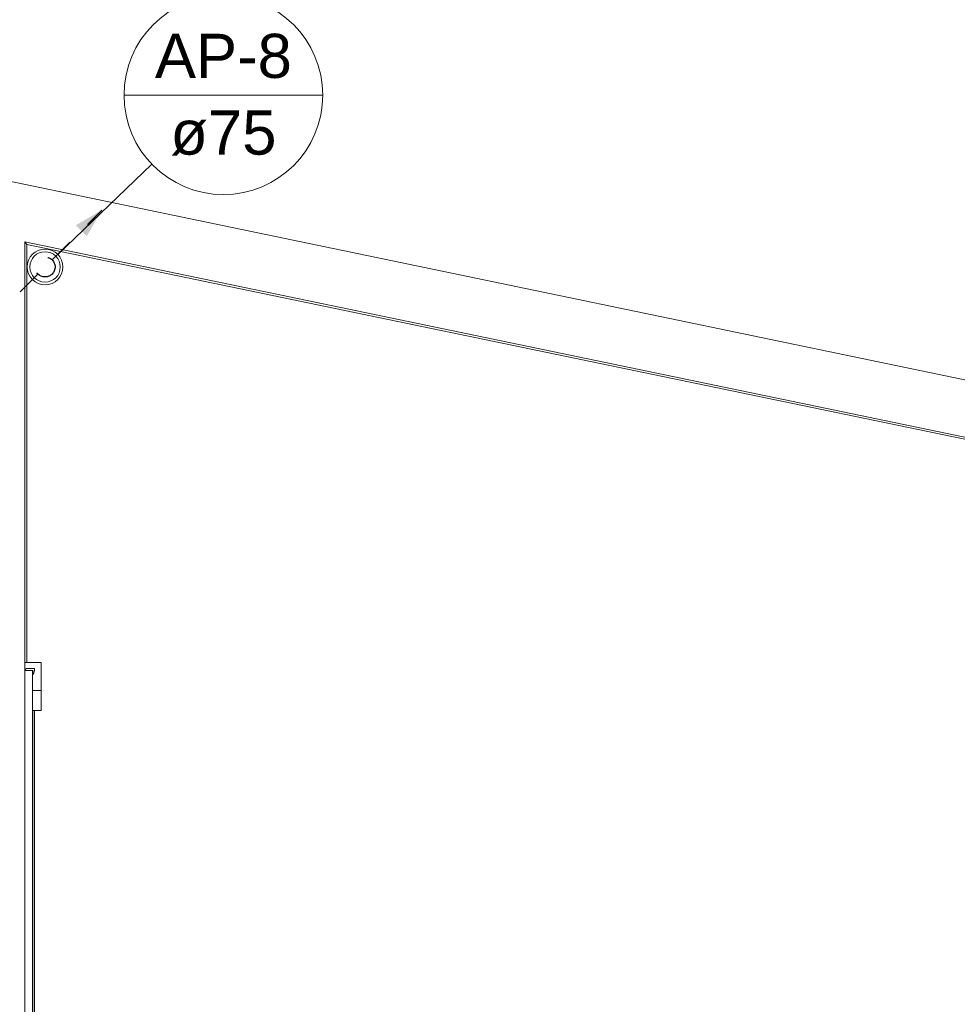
# Model space of a CAD drawing. Header units: millimetres. Extents: x 567 to 934, y -1 to 364.
# Tile 303 of 656: x 671.85 to 676.52, y 224.63 to 229.54. Entities that reach past the tile are written whole.
import ezdxf

# ---------------------------------------------------------------- set-up
doc = ezdxf.new("R2010")
doc.units = ezdxf.units.MM
doc.header["$MEASUREMENT"] = 0
doc.linetypes.add('JIS_02_1.2', pattern=[0.25, 0.125, -0.125])
doc.linetypes.add('NULL', pattern=[0])
for name, color, linetype, lineweight in [('AP-Condutos', 14, 'JIS_02_1.2', 25), ('AP-Indicação coluna', 14, 'Continuous', 13), ('Simbolos', 14, 'Continuous', 20), ('Simbolos_int', 14, 'Continuous', 15)]:
    doc.layers.add(name, color=color, linetype=linetype, lineweight=lineweight)
doc.layers.add('ARQ FINA', color=8, linetype='Continuous')
doc.styles.add('Arial', font='arial.ttf')

msp = doc.modelspace()

# ---------------------------------------------------------------- hatches: boundary and pattern name
at = {"layer": 'AP-Condutos', "linetype": 'Continuous'}
msp.add_hatch(color=151, dxfattribs=at).paths.add_polyline_path([(672.2544, 228.5871), (672.1245, 228.5121), (672.1794, 228.4572)])

# ---------------------------------------------------------------- linework, layer by layer
at = {"layer": 'AP-Condutos'}
for points in [[(672.0069, 228.3396), (672.2544, 228.5871)], [(671.9362, 228.2689), (671.6888, 228.0214)]]:
    msp.add_lwpolyline(points, dxfattribs=at)
msp.add_circle((671.9716, 228.3042), 0.05, dxfattribs=at)
msp.add_circle((671.9716, 228.3042), 0.05, dxfattribs=at)
at = {"layer": 'AP-Indicação coluna'}
for p, q in [((672.3653, 229.1609), (673.3566, 229.1609)), ((672.504, 228.817), (672.0357, 228.366))]:
    msp.add_line(p, q, dxfattribs=at)
msp.add_circle((672.861, 229.1609), 0.4957, dxfattribs=at)
msp.add_circle((672.861, 229.1609), 0.4957, dxfattribs=at)
at = {"layer": 'ARQ FINA', "lineweight": 5}
for p, q in [((692.2994, 224.4748), (634.8997, 236.3888)), ((690.3514, 224.8791), (663.6994, 230.4111)), ((671.8714, 228.4289), (689.8714, 224.6928)), ((671.8714, 220.0295), (671.8714, 228.4289)), ((671.8714, 228.4289), (671.8814, 228.4166)), ((671.8814, 226.3321), (671.8814, 228.4166)), ((689.7426, 224.7093), (671.8814, 228.4166)), ((671.8714, 226.3321), (671.9514, 226.3321)), ((671.8714, 226.2941), (671.8714, 226.2921)), ((671.9196, 226.3021), (671.8794, 226.3021)), ((671.9514, 226.3321), (671.9514, 226.2321)), ((671.9096, 226.2921), (671.8714, 226.2921)), ((671.8714, 226.2921), (671.8714, 220.2921)), ((671.8714, 226.2921), (671.9106, 226.2921)), ((671.9096, 220.2921), (671.9096, 226.2921)), ((671.9106, 226.2921), (671.9106, 226.2721)), ((671.9514, 226.1921), (671.9514, 226.2321)), ((671.9096, 226.1921), (671.9514, 226.1921)), ((671.9514, 226.1921), (671.9514, 226.1321)), ((671.9514, 226.0921), (671.9514, 226.1321)), ((671.9096, 226.0921), (671.9514, 226.0921)), ((671.9106, 226.0921), (671.9106, 220.4921)), ((671.9196, 220.4921), (671.9196, 226.0921)), ((671.9197, 220.4921), (671.9197, 226.0921))]:
    msp.add_line(p, q, dxfattribs=at)
for centre, radius, start, end in [((671.8794, 226.2941), 0.00799, 90, 180), ((671.8755, 226.299), 0.0442, 322.5606, 4.0606)]:
    msp.add_arc(centre, radius, start, end, dxfattribs=at)
at = {"layer": 'Simbolos'}
msp.add_circle((671.9716, 228.3042), 0.089, dxfattribs=at)
at = {"layer": 'Simbolos_int'}
msp.add_circle((671.9716, 228.3042), 0.076, dxfattribs=at)

# ---------------------------------------------------------------- texts
at = {"layer": 'AP-Indicação coluna', "linetype": 'NULL', "char_height": 0.22, "attachment_point": 8, "line_spacing_factor": 0.6, "style": 'Arial'}
for s, insert, width in [('AP-8', (672.861, 229.2435), 1.366616), ('ø75', (672.861, 228.8583), 1.059085)]:
    msp.add_mtext(s, dxfattribs=dict(at, insert=insert, width=width))

doc.saveas('drawing.dxf')
